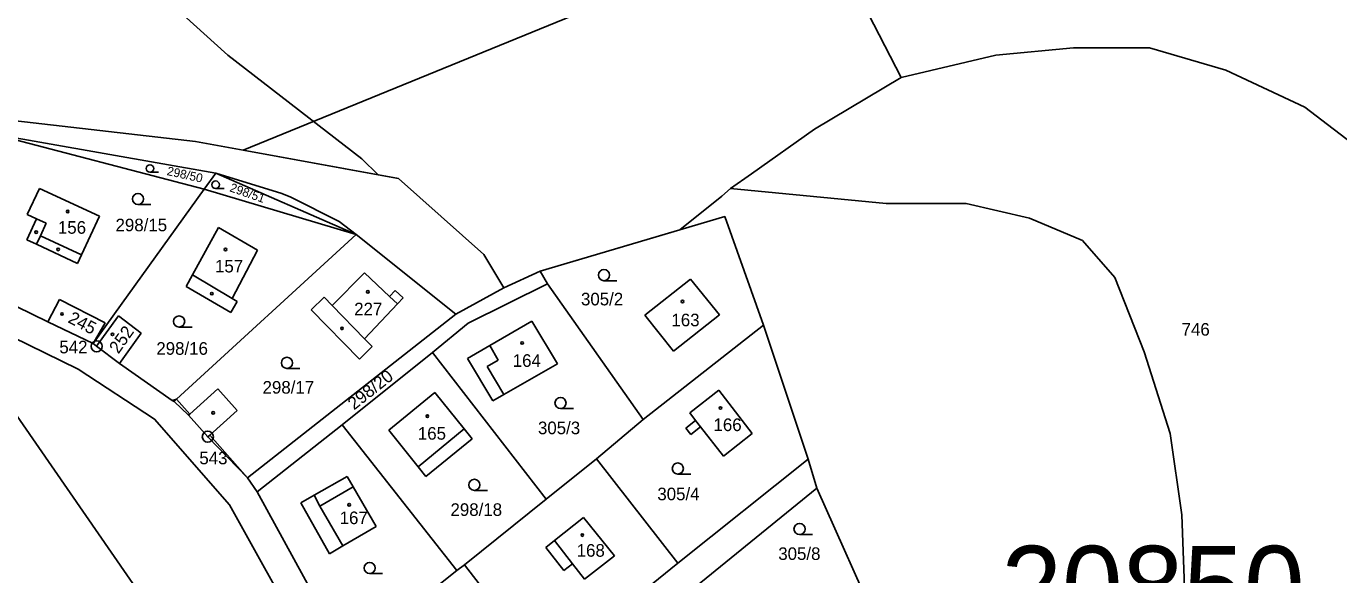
# Model space of a CAD drawing. Extents: x -725765 to -723182, y -1052705 to -1049154.
# Drawn here: x -723929.1 to -723752.1, y -1051278.1 to -1051204.1 of the extents above; entities that cross this region are included whole.
import ezdxf

# ---------------------------------------------------------------- set-up
doc = ezdxf.new("R2010")
doc.units = 0
for name, color, linetype in [('Vrstva 1', 7, 'Continuous'), ('Vrstva 17', 7, 'Continuous'), ('Vrstva 18', 7, 'Continuous'), ('Vrstva 19', 7, 'Continuous'), ('Vrstva 25', 7, 'Continuous'), ('Vrstva 4', 7, 'Continuous'), ('Vrstva 52', 7, 'Continuous'), ('Vrstva 53', 7, 'Continuous')]:
    doc.layers.add(name, color=color, linetype=linetype)

msp = doc.modelspace()

# ---------------------------------------------------------------- linework, layer by layer
at = {"layer": 'Vrstva 1'}
for points in [[(-723766.76, -1051166.44), (-723899.8, -1051220.8)], [(-723932.03, -1051216.69), (-723906.25, -1051219.62)], [(-723933.66, -1051218.62), (-723903.51, -1051223.9)], [(-723933.66, -1051218.62), (-723905.09, -1051226.09)], [(-723906.25, -1051219.62), (-723899.8, -1051220.8)], [(-723899.8, -1051220.8), (-723878.9, -1051224.61)], [(-723905.09, -1051226.09), (-723903.51, -1051223.9)], [(-723903.51, -1051223.9), (-723884.57, -1051232.17)], [(-723878.9, -1051224.61), (-723867.38, -1051234.89)], [(-723928.91, -1051229.5), (-723927.28, -1051225.96)], [(-723927.28, -1051225.96), (-723919.2, -1051229.73)], [(-723920.05, -1051246.89), (-723905.09, -1051226.09)], [(-723905.09, -1051226.09), (-723884.57, -1051232.17)], [(-723928.99, -1051232.88), (-723927.68, -1051230.07)], [(-723928.91, -1051229.5), (-723927.68, -1051230.07)], [(-723921.61, -1051234.91), (-723919.2, -1051229.73)], [(-723859.79, -1051237.12), (-723834.9, -1051229.76)], [(-723834.9, -1051229.76), (-723829.68, -1051244.39)], [(-723908.79, -1051254.39), (-723884.57, -1051232.17)], [(-723906.64, -1051237.64), (-723903.12, -1051231.23)], [(-723903.12, -1051231.23), (-723897.88, -1051234.29)], [(-723884.57, -1051232.17), (-723871.17, -1051242.92)], [(-723928.99, -1051232.88), (-723927.66, -1051233.5)], [(-723927.66, -1051233.5), (-723922.15, -1051236.07)], [(-723922.15, -1051236.07), (-723921.61, -1051234.91)], [(-723901.3, -1051240.8), (-723897.88, -1051234.29)], [(-723867.38, -1051234.89), (-723864.69, -1051239.39)], [(-723907.5, -1051239.21), (-723906.64, -1051237.64)], [(-723887.81, -1051241.75), (-723883.44, -1051237.34)], [(-723883.44, -1051237.34), (-723880.07, -1051240.53)], [(-723864.69, -1051239.39), (-723859.79, -1051237.12)], [(-723859.79, -1051237.12), (-723858.78, -1051238.82)], [(-723938.77, -1051237.82), (-723926.16, -1051243.94)], [(-723907.5, -1051239.21), (-723901.46, -1051242.68)], [(-723871.17, -1051242.92), (-723864.69, -1051239.39)], [(-723869.48, -1051244.16), (-723858.78, -1051238.82)], [(-723858.78, -1051238.82), (-723845.89, -1051257.12)], [(-723845.69, -1051243.08), (-723839.51, -1051238.2)], [(-723839.51, -1051238.2), (-723835.63, -1051243.02)], [(-723926.16, -1051243.94), (-723924.57, -1051240.93)], [(-723924.57, -1051240.93), (-723918.4, -1051244.09)], [(-723901.46, -1051242.68), (-723900.61, -1051241.2)], [(-723901.3, -1051240.8), (-723900.61, -1051241.2)], [(-723890.67, -1051242.35), (-723888.88, -1051240.64)], [(-723888.88, -1051240.64), (-723887.81, -1051241.75)], [(-723880.07, -1051240.53), (-723879.34, -1051239.75)], [(-723879.34, -1051239.75), (-723878.26, -1051240.72)], [(-723879.01, -1051241.53), (-723878.26, -1051240.72)], [(-723922.07, -1051250.33), (-723939.88, -1051241.6)], [(-723899.23, -1051264.99), (-723871.17, -1051242.92)], [(-723890.67, -1051242.35), (-723884.12, -1051248.99)], [(-723883.45, -1051246.26), (-723879.01, -1051241.53)], [(-723845.69, -1051243.08), (-723841.82, -1051247.91)], [(-723841.82, -1051247.91), (-723835.63, -1051243.02)], [(-723926.16, -1051243.94), (-723920.05, -1051246.89)], [(-723920.05, -1051246.89), (-723918.4, -1051244.09)], [(-723919.57, -1051247.26), (-723916.63, -1051243.16)], [(-723916.63, -1051243.16), (-723913.58, -1051245.48)], [(-723874.28, -1051248.11), (-723869.48, -1051244.16)], [(-723866.58, -1051247.16), (-723860.91, -1051243.88)], [(-723860.91, -1051243.88), (-723857.44, -1051249.64)], [(-723845.89, -1051257.12), (-723829.68, -1051244.39)], [(-723829.68, -1051244.39), (-723823.67, -1051262.47)], [(-723911.28, -1051284.18), (-723937.57, -1051246.22)], [(-723916.48, -1051249.57), (-723913.58, -1051245.48)], [(-723883.45, -1051246.26), (-723882.44, -1051247.3)], [(-723920.05, -1051246.89), (-723919.57, -1051247.26)], [(-723919.57, -1051247.26), (-723916.48, -1051249.57)], [(-723886.46, -1051257.83), (-723874.28, -1051248.11)], [(-723884.12, -1051248.99), (-723882.44, -1051247.3)], [(-723874.28, -1051248.11), (-723858.99, -1051267.87)], [(-723869.6, -1051248.9), (-723866.58, -1051247.16)], [(-723916.48, -1051249.57), (-723909.37, -1051254.55)], [(-723869.6, -1051248.9), (-723866.16, -1051254.6)], [(-723864.68, -1051253.76), (-723857.44, -1051249.64)], [(-723911.76, -1051257.07), (-723922.07, -1051250.33)], [(-723880.2, -1051258.55), (-723874, -1051253.48)], [(-723874, -1051253.48), (-723870.01, -1051258.4)], [(-723839.63, -1051256.24), (-723835.7, -1051253.16)], [(-723835.7, -1051253.16), (-723831.2, -1051259.01)], [(-723909.37, -1051254.55), (-723909.13, -1051254.72)], [(-723909.13, -1051254.72), (-723908.79, -1051254.39)], [(-723909.13, -1051254.72), (-723907.17, -1051256.54)], [(-723866.16, -1051254.6), (-723864.68, -1051253.76)], [(-723901.66, -1051268.64), (-723911.76, -1051257.07)], [(-723907.17, -1051256.54), (-723904.58, -1051259.45)], [(-723852.19, -1051262.44), (-723845.89, -1051257.12)], [(-723839.63, -1051256.24), (-723838.84, -1051257.25)], [(-723897.93, -1051266.9), (-723886.46, -1051257.83)], [(-723886.46, -1051257.83), (-723871.02, -1051277.49)], [(-723880.2, -1051258.55), (-723876.24, -1051263.51)], [(-723870.01, -1051258.4), (-723868.93, -1051259.73)], [(-723840.17, -1051258.29), (-723838.84, -1051257.25)], [(-723840.17, -1051258.29), (-723839.49, -1051259.16)], [(-723839.49, -1051259.16), (-723838.16, -1051258.13)], [(-723838.16, -1051258.13), (-723835.09, -1051262.07)], [(-723904.58, -1051259.45), (-723899.23, -1051264.99)], [(-723875.2, -1051264.81), (-723868.93, -1051259.73)], [(-723835.09, -1051262.07), (-723831.2, -1051259.01)], [(-723858.99, -1051267.87), (-723852.19, -1051262.44)], [(-723852.19, -1051262.44), (-723841.21, -1051276.48)], [(-723841.21, -1051276.48), (-723823.67, -1051262.47)], [(-723823.67, -1051262.47), (-723822.48, -1051266.4)], [(-723876.24, -1051263.51), (-723875.2, -1051264.81)], [(-723899.23, -1051264.99), (-723897.93, -1051266.9)], [(-723890.26, -1051267.35), (-723885.82, -1051264.8)], [(-723885.82, -1051264.8), (-723885, -1051266.21)], [(-723897.93, -1051266.9), (-723885.71, -1051289.22)], [(-723890.26, -1051267.35), (-723889.47, -1051268.82)], [(-723885, -1051266.21), (-723881.91, -1051271.56)], [(-723842.2, -1051282.42), (-723822.48, -1051266.4)], [(-723822.48, -1051266.4), (-723813.89, -1051285.63)], [(-723881.29, -1051305.27), (-723901.66, -1051268.64)], [(-723889.47, -1051268.82), (-723886.38, -1051274.18)], [(-723869.98, -1051276.74), (-723858.99, -1051267.87)], [(-723857.85, -1051273.45), (-723853.92, -1051270.36)], [(-723853.92, -1051270.36), (-723849.75, -1051275.53)], [(-723886.38, -1051274.18), (-723881.91, -1051271.56)], [(-723859.02, -1051274.37), (-723857.85, -1051273.45)], [(-723859.02, -1051274.37), (-723856.59, -1051277.47)], [(-723859.03, -1051290.92), (-723841.21, -1051276.48)], [(-723856.59, -1051277.47), (-723855.43, -1051276.57)], [(-723855.43, -1051276.57), (-723853.81, -1051278.66)], [(-723853.81, -1051278.66), (-723849.75, -1051275.53)], [(-723885.71, -1051289.22), (-723871.02, -1051277.49)], [(-723871.02, -1051277.49), (-723869.98, -1051276.74)], [(-723869.98, -1051276.74), (-723859.03, -1051290.92)]]:
    msp.add_lwpolyline(points, dxfattribs=at)
at = {"layer": 'Vrstva 25'}
for points in [[(-723912.38, -1051223.78), (-723911.21, -1051223.78)], [(-723903.53, -1051225.97), (-723902.36, -1051225.97)], [(-723914, -1051228.14), (-723912.25, -1051228.14)], [(-723851.18, -1051238.41), (-723849.43, -1051238.41)], [(-723908.45, -1051244.66), (-723906.7, -1051244.66)], [(-723893.92, -1051250.24), (-723892.17, -1051250.24)], [(-723857.04, -1051255.66), (-723855.29, -1051255.66)], [(-723841.23, -1051264.49), (-723839.48, -1051264.49)], [(-723868.65, -1051266.69), (-723866.9, -1051266.69)], [(-723824.82, -1051272.65), (-723823.07, -1051272.65)], [(-723882.77, -1051277.91), (-723881.02, -1051277.91)]]:
    msp.add_lwpolyline(points, dxfattribs=at)
for centre, radius in [((-723912.38, -1051223.28), 0.503), ((-723903.53, -1051225.47), 0.503), ((-723914, -1051227.39), 0.75), ((-723923.47, -1051229.09), 0.175), ((-723927.71, -1051231.86), 0.175), ((-723924.75, -1051234.19), 0.175), ((-723902.2, -1051234.21), 0.175), ((-723851.18, -1051237.66), 0.75), ((-723904.03, -1051240.16), 0.175), ((-723883.01, -1051239.92), 0.175), ((-723840.6, -1051241.22), 0.175), ((-723924.24, -1051242.9), 0.175), ((-723908.45, -1051243.91), 0.75), ((-723886.49, -1051244.84), 0.175), ((-723919.57, -1051247.26), 0.75), ((-723917.43, -1051245.64), 0.175), ((-723919.57, -1051247.26), 0.032), ((-723862.21, -1051246.81), 0.175), ((-723893.92, -1051249.49), 0.75), ((-723857.04, -1051254.91), 0.75), ((-723835.48, -1051255.58), 0.175), ((-723903.87, -1051256.23), 0.175), ((-723874.99, -1051256.68), 0.175), ((-723904.58, -1051259.45), 0.75), ((-723904.58, -1051259.45), 0.032), ((-723841.23, -1051263.74), 0.75), ((-723868.65, -1051265.94), 0.75), ((-723885.53, -1051268.63), 0.175), ((-723824.82, -1051271.9), 0.75), ((-723854.1, -1051272.71), 0.175), ((-723882.77, -1051277.16), 0.75)]:
    msp.add_circle(centre, radius, dxfattribs=at)
at = {"layer": 'Vrstva 4'}
for points in [[(-723903.51, -1051223.9), (-723894.61, -1051226.67)], [(-723894.61, -1051226.67), (-723893.38, -1051227.13)], [(-723893.38, -1051227.13), (-723886.86, -1051230.42)], [(-723927.68, -1051230.07), (-723926.37, -1051230.67)], [(-723927.15, -1051232.36), (-723926.37, -1051230.67)], [(-723886.86, -1051230.42), (-723884.57, -1051232.17)], [(-723927.66, -1051233.5), (-723927.15, -1051232.36)], [(-723927.15, -1051232.36), (-723921.61, -1051234.91)], [(-723906.64, -1051237.64), (-723901.3, -1051240.8)], [(-723880.07, -1051240.53), (-723879.01, -1051241.53)], [(-723887.81, -1051241.75), (-723883.45, -1051246.26)], [(-723866.58, -1051247.16), (-723865.46, -1051249.12)], [(-723866.91, -1051249.97), (-723865.46, -1051249.12)], [(-723866.91, -1051249.97), (-723864.68, -1051253.76)], [(-723907.02, -1051256.41), (-723903.22, -1051253)], [(-723903.22, -1051253), (-723900.61, -1051255.91)], [(-723909.37, -1051254.55), (-723908.79, -1051254.39)], [(-723908.79, -1051254.39), (-723907.02, -1051256.41)], [(-723907.17, -1051256.54), (-723907.02, -1051256.41)], [(-723904.32, -1051259.22), (-723900.61, -1051255.91)], [(-723876.24, -1051263.51), (-723870.01, -1051258.4)], [(-723838.84, -1051257.25), (-723838.16, -1051258.13)], [(-723904.58, -1051259.45), (-723904.32, -1051259.22)], [(-723904.32, -1051259.22), (-723899.23, -1051264.99)], [(-723892.05, -1051268.38), (-723890.26, -1051267.35)], [(-723889.47, -1051268.82), (-723885, -1051266.21)], [(-723892.05, -1051268.38), (-723888.16, -1051275.26)], [(-723888.16, -1051275.26), (-723886.38, -1051274.18)], [(-723857.85, -1051273.45), (-723855.43, -1051276.57)]]:
    msp.add_lwpolyline(points, dxfattribs=at)
at = {"layer": 'Vrstva 52'}
for points in [[(-723864.69, -1051239.39), (-723871.17, -1051242.92), (-723884.57, -1051232.17), (-723903.51, -1051223.9), (-723933.66, -1051218.62), (-723953.39, -1051216.03), (-723954.16, -1051214.05), (-723970.69, -1051202.93), (-723978.21, -1051193.69), (-723984.61, -1051182.4), (-723988.74, -1051171.87), (-723996.1, -1051150.68), (-724001.57, -1051129.67), (-724008.86, -1051100.12), (-724022.06, -1051103.32), (-724025.69, -1051098.73), (-724039.77, -1051039.14)], [(-723955.19, -1051056), (-723954.69, -1051058), (-723942.13, -1051078), (-723929.38, -1051094), (-723916.38, -1051107), (-723898.13, -1051124), (-723873.88, -1051144), (-723859.19, -1051156), (-723833.31, -1051178), (-723828.69, -1051182), (-723823.81, -1051189), (-723816.31, -1051201), (-723811.13, -1051211)], [(-724014.49, -1051078.55), (-724007.77, -1051099.92), (-723995.17, -1051144.41), (-723987.97, -1051159.94), (-723978.1, -1051181.23), (-723975.36, -1051187.14), (-723972.06, -1051192.5), (-723963.68, -1051206.1), (-723960.51, -1051208.57), (-723956.11, -1051212), (-723943.51, -1051214.45), (-723932.03, -1051216.69), (-723906.25, -1051219.62), (-723899.8, -1051220.8), (-723881.61, -1051224.12)], [(-723982.81, -1051089), (-723974.31, -1051100), (-723964.13, -1051110), (-723957.63, -1051118), (-723950.38, -1051133), (-723938.38, -1051160), (-723930.19, -1051176), (-723919.81, -1051190), (-723910.69, -1051200), (-723901.88, -1051208), (-723883.81, -1051222), (-723881.61, -1051224.12)], [(-723811.13, -1051211), (-723798.38, -1051208), (-723787.88, -1051207), (-723777.63, -1051207), (-723767.38, -1051210), (-723756.69, -1051215), (-723748.88, -1051221), (-723740.69, -1051228), (-723734.5, -1051234), (-723729.31, -1051240), (-723725.13, -1051249), (-723719.38, -1051261), (-723716.38, -1051274), (-723715.38, -1051281), (-723716.13, -1051286), (-723719, -1051298)], [(-723834.13, -1051226), (-723831.31, -1051224), (-723822.81, -1051218), (-723811.13, -1051211)], [(-723706.54, -1051486.44), (-723767.94, -1051481.2), (-723772.04, -1051474.32), (-723782.91, -1051472.84), (-723791.24, -1051477.29), (-723804.04, -1051459.34), (-723805.81, -1051458.83), (-723815.86, -1051443.78), (-723829.05, -1051424.03), (-723834.01, -1051416.11), (-723838.11, -1051406.2), (-723841.35, -1051396.8), (-723855.41, -1051359.31), (-723866.9, -1051326.29), (-723877.25, -1051312.25), (-723881.29, -1051305.27), (-723901.66, -1051268.64), (-723911.76, -1051257.07), (-723922.07, -1051250.33), (-723939.88, -1051241.6), (-723983.42, -1051229.78), (-724003.02, -1051223.56), (-724003.58, -1051222.85)], [(-723881.61, -1051224.12), (-723878.9, -1051224.61), (-723867.38, -1051234.89), (-723864.69, -1051239.39)], [(-723840.96, -1051231.55), (-723835.31, -1051227), (-723834.13, -1051226)], [(-723834.13, -1051226), (-723813.13, -1051228), (-723802.38, -1051228), (-723793.81, -1051230), (-723786.69, -1051233), (-723782.31, -1051238), (-723778.38, -1051248), (-723774.88, -1051259), (-723773.31, -1051270), (-723772.88, -1051281), (-723773.69, -1051291), (-723781.19, -1051310)], [(-723840.96, -1051231.55), (-723834.9, -1051229.76), (-723829.68, -1051244.39), (-723823.67, -1051262.47), (-723822.48, -1051266.4), (-723813.89, -1051285.63), (-723811.49, -1051284.04), (-723796.99, -1051318.8), (-723798.09, -1051319.75), (-723797.67, -1051320.64)], [(-723864.69, -1051239.39), (-723859.79, -1051237.12), (-723840.96, -1051231.55)]]:
    msp.add_lwpolyline(points, dxfattribs=at)

# ---------------------------------------------------------------- texts
at = {"layer": 'Vrstva 17'}
for s, p in [('542', (-723924.59, -1051248.21)), ('543', (-723905.72, -1051263.17))]:
    msp.add_text(s, height=1.7, dxfattribs=at).set_placement(p)
at = {"layer": 'Vrstva 18'}
for s, height, rotation, p in [('298/50', 1.19, 347.5028, (-723910.17, -1051224.15)), ('298/51', 1.19, 340.9027, (-723901.72, -1051226.34)), ('298/20', 1.7, 38.4003, (-723884.87, -1051255.92))]:
    msp.add_text(s, height=height, rotation=rotation, dxfattribs=at).set_placement(p)
for s, p in [('298/15', (-723917.02, -1051231.75)), ('305/2', (-723854.28, -1051241.74)), ('746', (-723773.32, -1051245.82)), ('298/16', (-723911.52, -1051248.4)), ('298/17', (-723897.2, -1051253.64)), ('305/3', (-723860.08, -1051259.11)), ('305/4', (-723843.99, -1051268.02)), ('298/18', (-723871.87, -1051270.13)), ('305/8', (-723827.69, -1051276.07))]:
    msp.add_text(s, height=1.7, dxfattribs=at).set_placement(p)
at = {"layer": 'Vrstva 19'}
for s, p in [('156', (-723924.79, -1051232.08)), ('157', (-723903.61, -1051237.3)), ('227', (-723884.85, -1051243.08)), ('163', (-723842.09, -1051244.56)), ('164', (-723863.48, -1051250.03)), ('166', (-723836.42, -1051258.69)), ('165', (-723876.27, -1051259.85)), ('167', (-723886.81, -1051271.24)), ('168', (-723854.86, -1051275.63))]:
    msp.add_text(s, height=1.7, dxfattribs=at).set_placement(p)
for s, rotation, p in [('245', 332.5026, (-723923.55, -1051243.98)), ('252', 54.8004, (-723916.63, -1051248.37))]:
    msp.add_text(s, height=1.7, rotation=rotation, dxfattribs=at).set_placement(p)
at = {"layer": 'Vrstva 53'}
msp.add_text('20850', height=11, dxfattribs=at).set_placement((-723797.63, -1051285.17))

doc.saveas('drawing.dxf')
